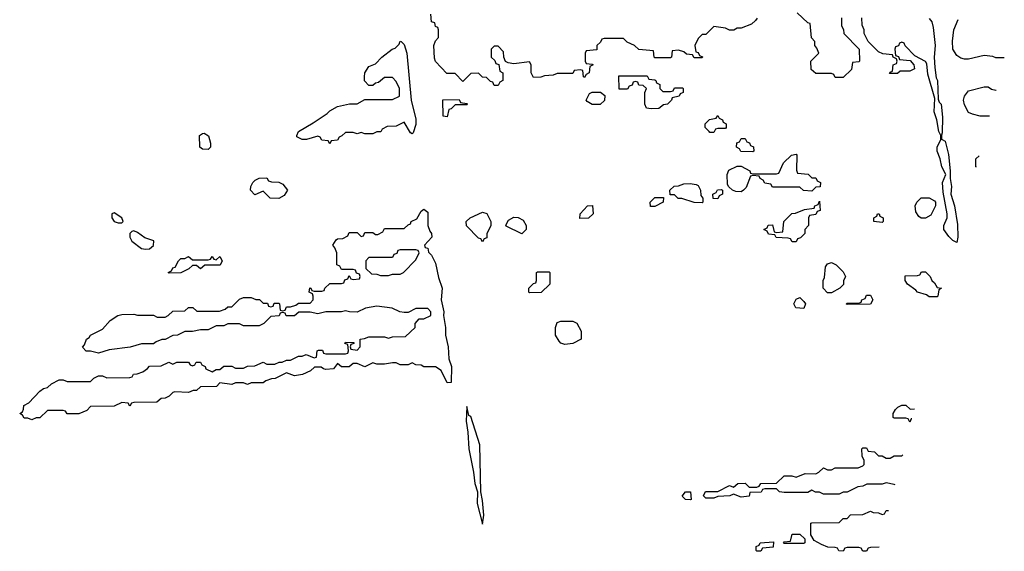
# Model space of a CAD drawing. Header units: inches. Extents: x 2701323 to 2964515, y 494916 to 722124.
# Tile 396 of 656: x 2804548 to 2809573, y 710366 to 713081. Entities that reach past the tile are written whole.
import ezdxf

# ---------------------------------------------------------------- set-up
doc = ezdxf.new("R2010")
doc.units = ezdxf.units.IN
doc.header["$MEASUREMENT"] = 0
doc.layers.add('C8701', color=7, linetype='Continuous')

msp = doc.modelspace()

# ---------------------------------------------------------------- linework, layer by layer
at = {"layer": 'C8701', "color": 2, "elevation": 2}
for points in [[(2808311.6, 713088.4), (2808303.6, 713076.4), (2808282, 713058), (2808230, 713038), (2808210, 713038), (2808191.6, 713028.4), (2808170, 713028), (2808150, 713038), (2808090, 713046), (2808050, 713006), (2808030, 713006), (2808010, 712986), (2807994, 712950), (2807998, 712918), (2808010, 712914), (2808018, 712898), (2808032, 712892), (2808030, 712886), (2807990, 712886), (2807982, 712902), (2807950, 712906), (2807936.4, 712916.4), (2807910, 712926), (2807878, 712922), (2807874, 712890), (2807870, 712886), (2807790, 712886), (2807786, 712890), (2807782, 712922), (2807708.4, 712928.4), (2807686, 712950), (2807647.3, 712967.3), (2807630, 712986), (2807530, 712986), (2807518, 712982), (2807512.7, 712967.3), (2807494, 712950), (2807492.7, 712927.3), (2807438, 712922), (2807434, 712910), (2807434, 712870), (2807438, 712858), (2807470, 712854), (2807474, 712850), (2807458, 712842), (2807454, 712810), (2807438, 712802), (2807430, 712786), (2807426, 712790), (2807422, 712822), (2807410, 712826), (2807378, 712822), (2807370, 712806), (2807290, 712806), (2807270, 712798), (2807225.4, 712794.6), (2807207.3, 712787.3), (2807170, 712786), (2807158, 712810), (2807158, 712850), (2807150, 712866), (2807070, 712855.3), (2807040.4, 712860.4), (2807027.3, 712867.3), (2807018, 712890), (2807016.4, 712916.4), (2806990, 712946), (2806970, 712946), (2806954, 712930), (2806954, 712890), (2806972.7, 712872.7), (2806978, 712858), (2806992.7, 712852.7), (2806998, 712818), (2807014, 712810), (2807014, 712770), (2806998, 712762), (2806990, 712746), (2806970, 712746), (2806962, 712762), (2806950, 712766), (2806930, 712786), (2806910, 712788), (2806890, 712808), (2806850, 712806), (2806810, 712766), (2806770, 712806), (2806727.3, 712807.3), (2806670, 712868), (2806665.2, 712885.2), (2806662, 712950), (2806670, 712974), (2806686, 712990), (2806686, 713030), (2806682, 713042), (2806670, 713046), (2806666, 713066), (2806648.7, 713070), (2806646, 713110)], [(2808742, 713090), (2808742, 713050), (2808751.6, 713031.6), (2808754, 713010), (2808831.6, 712931.6), (2808834, 712870), (2808830, 712866), (2808798, 712862), (2808792.7, 712827.3), (2808750, 712786), (2808710, 712786), (2808702, 712802), (2808690, 712806), (2808610, 712806), (2808587.3, 712827.3), (2808586, 712870), (2808626, 712910), (2808616.4, 712936.4), (2808606, 712950), (2808606, 712970), (2808588.4, 712988.4), (2808582, 713062), (2808570, 713066), (2808516.4, 713116.4)], [(2809190, 713088), (2809202, 713070), (2809210, 713042), (2809219, 712950), (2809214.6, 712890), (2809217.7, 712837.7), (2809224.9, 712784.9), (2809231.8, 712770), (2809235.9, 712675.9), (2809240.5, 712660.5), (2809250.3, 712650), (2809257, 712583), (2809256.3, 712503.7), (2809251.3, 712491.3), (2809251.6, 712471.6), (2809270, 712461), (2809287.3, 712392.7), (2809297, 712310), (2809295.8, 712270), (2809303.8, 712230), (2809299.1, 712190), (2809318.9, 712130), (2809334.5, 712034.5), (2809335.3, 711970), (2809330, 711944), (2809310, 711954), (2809290, 711974), (2809264, 712010), (2809264, 712030), (2809281.2, 712070), (2809281.2, 712090), (2809260.2, 712200.2), (2809257.2, 712250), (2809274, 712290), (2809253.2, 712330), (2809246, 712370), (2809229.2, 712410), (2809229.2, 712430), (2809249, 712470), (2809249, 712490), (2809239, 712510), (2809229, 712570), (2809214, 712610), (2809218, 712678), (2809183.1, 712803.1), (2809176.5, 712856.5), (2809170, 712868), (2809116.4, 712896.4), (2809067.3, 712947.3), (2809062, 712962), (2809050, 712966), (2809038, 712962), (2809032.7, 712947.3), (2809018, 712942), (2809014, 712930), (2809018, 712898), (2809032.7, 712892.7), (2809038, 712878), (2809092.7, 712872.7), (2809111.6, 712851.6), (2809114, 712830), (2809090, 712818), (2809042, 712818), (2809027.3, 712807.3), (2808987.3, 712807.3), (2808990, 712814), (2809002, 712818), (2809006, 712850), (2809022, 712858), (2809026, 712870), (2809022, 712882), (2809006, 712890), (2809002, 712902), (2808952.7, 712907.3), (2808930, 712918), (2808878, 712970), (2808858, 713010), (2808858, 713030), (2808847.3, 713052.7), (2808846, 713090)], [(2809572.6, 712886), (2809530, 712886), (2809513.6, 712893.6), (2809470, 712899), (2809390, 712879), (2809370, 712879), (2809350, 712884), (2809330, 712899), (2809309.6, 712930), (2809307.5, 712972.5), (2809315.3, 713030), (2809338, 713082)], [(2809496.5, 712588.2), (2809450, 712588), (2809410, 712598), (2809390, 712608), (2809370, 712646), (2809365.2, 712670), (2809369.2, 712690), (2809390, 712718), (2809470, 712738), (2809490, 712738), (2809507.1, 712727.1), (2809530, 712722), (2809530.7, 712722)], [(2809429.9, 712327.9), (2809428, 712330), (2809428, 712370), (2809444.7, 712386)], [(2809101.2, 711042.6), (2809098, 711042), (2809090, 711026), (2809082, 711042), (2809070, 711046), (2809010, 711046), (2809006, 711050), (2809006, 711070), (2809018, 711090), (2809030, 711102), (2809050, 711112), (2809070, 711112), (2809092.7, 711092.7), (2809114.1, 711093.2)], [(2809015, 710705.5), (2809010, 710708), (2808970, 710715.3), (2808950, 710708.7), (2808871.6, 710708.4), (2808850, 710698), (2808825.4, 710694.6), (2808770, 710668), (2808750, 710668), (2808730, 710658), (2808650, 710658), (2808630, 710668), (2808608.4, 710668.4), (2808590, 710678), (2808570, 710666), (2808450, 710666), (2808426, 710670), (2808410, 710686), (2808350, 710686), (2808338, 710682), (2808331.6, 710668.4), (2808274, 710666), (2808270, 710648), (2808230, 710642), (2808190, 710658), (2808171.1, 710648.9), (2808110, 710646), (2808090, 710638), (2808050, 710638), (2808038, 710650), (2808048.4, 710671.6), (2808110, 710672), (2808170, 710702), (2808190, 710694), (2808212.7, 710712.7), (2808250, 710714), (2808270, 710694), (2808310, 710694), (2808322, 710698), (2808330, 710712), (2808410, 710714), (2808450, 710752), (2808488.4, 710751.6), (2808510, 710744.7), (2808556.4, 710763.6), (2808610, 710762), (2808626, 710770), (2808650, 710792), (2808670, 710782), (2808690, 710782), (2808710, 710792), (2808827.3, 710792.7), (2808850, 710802), (2808858, 710810), (2808858, 710830), (2808847.3, 710852.7), (2808846, 710890), (2808850, 710894), (2808870, 710894), (2808878, 710878), (2808910, 710874), (2808930, 710854), (2808950, 710854), (2808970, 710842), (2808990, 710842), (2809010, 710854), (2809050, 710854), (2809054, 710858.4)], [(2808933.4, 710386.6), (2808890, 710386), (2808878, 710382), (2808870, 710366), (2808850, 710366), (2808842, 710382), (2808830, 710386), (2808770, 710386), (2808758, 710382), (2808750, 710366), (2808728.4, 710368.4), (2808722, 710382), (2808710, 710386), (2808672.7, 710387.3), (2808640.4, 710400.4), (2808602, 710422), (2808586, 710450), (2808586, 710510), (2808590, 710512), (2808730, 710514), (2808750, 710534), (2808770, 710534), (2808788.4, 710551.6), (2808850, 710554), (2808889.1, 710570.9), (2808903.6, 710563.6), (2808930, 710562), (2808950, 710554), (2808962, 710558), (2808970, 710574), (2808981.3, 710574)]]:
    msp.add_lwpolyline(points, dxfattribs=at)
at = {"layer": 'C8701', "color": 2}
for points, elevation in [([(2806550, 712498), (2806543.1, 712503.1), (2806510, 712558), (2806470, 712538), (2806423.6, 712536.4), (2806398, 712522), (2806391.6, 712508.4), (2806370, 712508), (2806350, 712498), (2806310, 712498), (2806290, 712506), (2806270, 712498), (2806250, 712506), (2806210, 712506), (2806192.7, 712487.3), (2806178, 712482), (2806170, 712466), (2806138, 712462), (2806130, 712448), (2806122, 712462), (2806090, 712466), (2806082, 712482), (2806070, 712486), (2806011.1, 712468.9), (2805990, 712468.7), (2805963.1, 712483.1), (2805962, 712490), (2805970, 712510.7), (2806046, 712554), (2806117.2, 712602.8), (2806130, 712616), (2806170, 712638), (2806231.6, 712651.6), (2806270, 712652), (2806310, 712674), (2806450, 712674), (2806486, 712690), (2806486, 712730), (2806470, 712766), (2806450, 712786), (2806410, 712786), (2806379.6, 712760.4), (2806363.6, 712756.4), (2806350, 712746), (2806330, 712746), (2806308.4, 712768.4), (2806308, 712790), (2806309, 712810), (2806330, 712842), (2806364, 712856), (2806395.3, 712890), (2806449.4, 712930.6), (2806464, 712936), (2806484, 712956), (2806490, 712972), (2806494, 712970), (2806510, 712954), (2806523.8, 712910), (2806546, 712670), (2806570, 712574), (2806570, 712546), (2806556, 712504)], 2), ([(2807830, 712714), (2807870, 712714), (2807882, 712718), (2807890, 712734), (2807930, 712734), (2807934, 712730), (2807934, 712710), (2807918, 712702), (2807914, 712690), (2807878, 712682), (2807874, 712670), (2807854, 712650), (2807832.7, 712647.3), (2807810, 712628), (2807770, 712626), (2807746, 712630), (2807738, 712650), (2807738, 712710), (2807746, 712730), (2807730, 712746), (2807707.3, 712747.3), (2807702, 712762), (2807690, 712766), (2807678, 712762), (2807672.7, 712747.3), (2807658, 712742), (2807650, 712726), (2807607.3, 712727.3), (2807606, 712794), (2807750, 712794), (2807758, 712778), (2807790, 712774), (2807794, 712770), (2807798, 712758), (2807814, 712750), (2807814, 712730)], 2), ([(2807510, 712648.7), (2807468.9, 712648.9), (2807443.1, 712663.1), (2807438, 712670), (2807456.4, 712703.6), (2807470, 712712), (2807512, 712712), (2807534, 712694), (2807531.6, 712668.4)], 2), ([(2806730, 712586), (2806708.7, 712588.7), (2806707.3, 712672.7), (2806790, 712674), (2806798, 712658), (2806830, 712654), (2806834, 712650), (2806830, 712646), (2806770, 712646), (2806750, 712626), (2806738, 712622)], 2), ([(2808070, 712506), (2808066, 712510), (2808046, 712530), (2808046, 712550), (2808068.7, 712571.3), (2808102, 712578), (2808110, 712592), (2808118, 712578), (2808134, 712570), (2808138, 712558), (2808154, 712550), (2808154, 712530), (2808150, 712526), (2808110, 712526), (2808098, 712522), (2808090, 712506)], 2), ([(2805510, 712418), (2805480.4, 712420.4), (2805468, 712430), (2805466, 712490), (2805480.4, 712499.6), (2805490, 712502), (2805511.6, 712488.4), (2805522, 712450), (2805522, 712430)], 2), ([(2808290, 712406), (2808227.3, 712407.3), (2808222, 712422), (2808206, 712430), (2808207.3, 712452.7), (2808222, 712458), (2808230, 712474), (2808250, 712474), (2808258, 712458), (2808272.7, 712452.7), (2808278, 712438), (2808292.7, 712432.7), (2808294, 712410)], 2), ([(2808590, 712274), (2808610, 712274), (2808618, 712258), (2808634, 712250), (2808632.7, 712227.3), (2808610, 712226), (2808590, 712206), (2808548.4, 712208.4), (2808530, 712226), (2808390, 712226), (2808382, 712242), (2808350, 712246), (2808342, 712262), (2808326, 712270), (2808322, 712282), (2808290, 712286), (2808278, 712282), (2808255.3, 712224.7), (2808242, 712210), (2808230, 712202), (2808203.1, 712203.1), (2808186, 712210), (2808167.3, 712227.3), (2808160.4, 712240.4), (2808158, 712290), (2808167.3, 712312.7), (2808210, 712334), (2808230, 712334), (2808274, 712310), (2808278, 712298), (2808290, 712294), (2808410, 712294), (2808422, 712298), (2808446, 712350), (2808486, 712390), (2808510, 712394), (2808514, 712390), (2808512.7, 712312.7), (2808518, 712298), (2808571.6, 712291.6)], 2), ([(2805870, 712168.7), (2805826, 712170), (2805790, 712206), (2805747.3, 712187.3), (2805726, 712210), (2805728, 712230), (2805738, 712250), (2805750, 712262), (2805770, 712272), (2805810, 712274), (2805818, 712258), (2805832.7, 712252.7), (2805870, 712252), (2805890, 712242), (2805914, 712210), (2805896.9, 712183.1)], 2), ([(2808030, 712146), (2807990, 712148), (2807927.3, 712167.3), (2807908.4, 712168.4), (2807890, 712186), (2807867.3, 712187.3), (2807866, 712210), (2807888.4, 712231.6), (2807910, 712232), (2807936.4, 712243.6), (2807970, 712244.7), (2807999.6, 712239.6), (2808010, 712234), (2808022, 712210), (2808023.6, 712183.6), (2808034, 712170), (2808034, 712150)], 2), ([(2808110, 712166), (2808087.3, 712167.3), (2808086, 712190), (2808102, 712198), (2808108.4, 712211.6), (2808130, 712214), (2808134, 712210), (2808134, 712190), (2808118, 712182)], 2), ([(2807767.3, 712127.3), (2807766, 712150), (2807790, 712174), (2807832.7, 712172.7), (2807831.1, 712148.9), (2807790, 712128)], 2), ([(2808490, 711946), (2808482, 711962), (2808470, 711966), (2808408.4, 711968.4), (2808402, 711982), (2808370, 711986), (2808362, 712002), (2808346, 712010), (2808362, 712018), (2808367.3, 712032.7), (2808390, 712034), (2808398, 711998), (2808410, 711994), (2808442, 711998), (2808448, 712050), (2808488.9, 712091.1), (2808507.3, 712092.7), (2808552.7, 712112.7), (2808602, 712118), (2808606, 712130), (2808622, 712138), (2808630, 712154), (2808632.7, 712107.3), (2808618, 712102), (2808610, 712086), (2808578, 712082), (2808574, 712070), (2808574, 712030), (2808554, 712010), (2808554, 711990), (2808532.7, 711967.3), (2808518, 711962), (2808510, 711946)], 2), ([(2809170, 712068), (2809148.4, 712068.4), (2809136.4, 712076.4), (2809120.4, 712100.4), (2809118, 712130), (2809126, 712150), (2809148.4, 712171.6), (2809190, 712172), (2809216.9, 712156.9), (2809222, 712150), (2809222, 712130), (2809196.9, 712083.1)], 2), ([(2806730, 711226), (2806698, 711290), (2806670, 711308), (2806610, 711308), (2806596.4, 711316.4), (2806570, 711318), (2806550, 711328), (2806530, 711318), (2806490, 711318), (2806470, 711328), (2806450, 711328.7), (2806410, 711322), (2806370, 711322), (2806350, 711328), (2806310, 711308), (2806270, 711326), (2806250, 711326), (2806230, 711308), (2806190, 711308), (2806170, 711326), (2806150, 711298), (2806110, 711295.3), (2806098, 711298), (2806087.3, 711307.3), (2806052.7, 711307.3), (2806031.6, 711288.4), (2805991.1, 711268.9), (2805950, 711262), (2805910, 711278), (2805851.6, 711248.4), (2805832.7, 711247.3), (2805803.6, 711236.4), (2805790, 711226), (2805730, 711226), (2805710, 711218), (2805690, 711226), (2805650, 711226), (2805630, 711218), (2805570, 711226), (2805551.6, 711208.4), (2805470, 711206), (2805450, 711188), (2805432.7, 711187.3), (2805410, 711178), (2805339.6, 711180.4), (2805330, 711178), (2805310, 711158), (2805290, 711148), (2805270, 711146), (2805247.3, 711127.3), (2805130, 711126), (2805118, 711122), (2805110, 711108), (2805102, 711122), (2805070, 711126), (2805030, 711108), (2804910, 711106), (2804890, 711086), (2804850, 711068.7), (2804790, 711068), (2804782, 711082), (2804770, 711086), (2804690, 711086), (2804650, 711048), (2804632.7, 711047.3), (2804610, 711038), (2804590, 711046), (2804570, 711046), (2804562, 711062), (2804548, 711070), (2804562, 711078), (2804568, 711092), (2804568.7, 711110), (2804595.3, 711124.7), (2804650, 711184.7), (2804670, 711198), (2804690, 711202), (2804710, 711222), (2804750, 711242), (2804770, 711242), (2804790, 711234), (2804910, 711234), (2804926, 711250), (2804950, 711262), (2804970, 711262), (2804992.7, 711252.7), (2805110, 711254), (2805122, 711258), (2805128.4, 711271.6), (2805147.3, 711272.7), (2805176.4, 711283.6), (2805200.4, 711299.6), (2805210, 711312), (2805270, 711314), (2805308.7, 711331.3), (2805330, 711322), (2805350, 711332), (2805410, 711332), (2805418, 711318), (2805430, 711314), (2805442, 711318), (2805448.4, 711331.6), (2805470, 711332), (2805478, 711318), (2805494, 711310), (2805498, 711298), (2805530, 711282), (2805550, 711294), (2805570, 711294), (2805590, 711312), (2805630, 711312), (2805650, 711302), (2805690, 711302), (2805710, 711312), (2805747.3, 711312.7), (2805790, 711332), (2805810, 711322), (2805850, 711322), (2805872.7, 711332.7), (2805887.3, 711332.7), (2805910, 711342), (2805930, 711342), (2805970, 711362), (2805990, 711362), (2806010, 711372), (2806050, 711354), (2806062, 711358), (2806066, 711390), (2806072.7, 711392.7), (2806092.7, 711392.7), (2806098, 711378), (2806110, 711374), (2806210, 711374), (2806222, 711378), (2806226, 711390), (2806222, 711422), (2806207.3, 711427.3), (2806210, 711434), (2806252.7, 711432.7), (2806252.7, 711427.3), (2806238, 711422), (2806234, 711410), (2806238, 711398), (2806270, 711394), (2806286, 711410), (2806286, 711450), (2806307.3, 711452.7), (2806330, 711462), (2806410, 711462), (2806430, 711454), (2806450, 711462), (2806516.4, 711463.6), (2806566, 711510), (2806566, 711530), (2806587.3, 711552.7), (2806610, 711554), (2806646, 711570), (2806646, 711590), (2806630, 711606), (2806570, 711606), (2806530, 711586), (2806510, 711586), (2806488.4, 711588.4), (2806448.4, 711608.4), (2806370, 711618), (2806312.7, 711607.3), (2806270, 711588), (2806231.6, 711588.4), (2806210, 711594), (2806190, 711588.7), (2806110, 711588.7), (2806070, 711579), (2806030, 711588), (2805972.7, 711587.3), (2805950, 711568), (2805908.4, 711568.4), (2805902, 711582), (2805890, 711586), (2805878, 711582), (2805871.6, 711568.4), (2805830, 711566), (2805794, 711530), (2805770, 711518), (2805690, 711518), (2805670, 711528), (2805610, 711528), (2805590, 711518), (2805550, 711518), (2805510, 711498), (2805470, 711498), (2805430, 711488.7), (2805390, 711488), (2805354, 711470), (2805330, 711468), (2805290, 711448), (2805272.7, 711447.3), (2805243.6, 711436.4), (2805230, 711426), (2805170, 711426), (2805111.1, 711408.9), (2805005.4, 711394.6), (2804950, 711378), (2804910, 711388), (2804888, 711388), (2804868.4, 711408.4), (2804879, 711421), (2804889.2, 711450), (2804902, 711458), (2804909.6, 711470.4), (2804970, 711501), (2805010, 711544.7), (2805048, 711570), (2805070, 711576), (2805130, 711578), (2805150, 711572), (2805230, 711572), (2805250, 711562), (2805290, 711562), (2805306, 711570), (2805330, 711592), (2805390, 711594), (2805410, 711612), (2805431.6, 711611.6), (2805452.7, 711592.7), (2805567.3, 711592.7), (2805596.4, 711603.6), (2805610, 711614), (2805630, 711614), (2805670, 711654), (2805690, 711662), (2805730, 711662), (2805752.7, 711652.7), (2805771.6, 711651.6), (2805790, 711634), (2805812.7, 711632.7), (2805818, 711618), (2805830, 711614), (2805842, 711618), (2805847.3, 711632.7), (2805870, 711634), (2805874, 711630), (2805878, 711598), (2805890, 711594), (2805902, 711598), (2805910, 711614), (2805930, 711614), (2805956.4, 711623.6), (2805970, 711634), (2806030, 711634), (2806046, 711650), (2806046, 711670), (2806042, 711682), (2806026, 711690), (2806028.4, 711711.6), (2806034, 711710), (2806038, 711698), (2806050, 711694), (2806090, 711694), (2806102, 711698), (2806106, 711710), (2806130, 711734), (2806190, 711734), (2806202, 711738), (2806207.3, 711752.7), (2806222, 711758), (2806230, 711774), (2806238, 711758), (2806250, 711754), (2806282, 711758), (2806286, 711770), (2806282, 711782), (2806267.3, 711787.3), (2806262, 711802), (2806250, 711806), (2806190, 711806), (2806182, 711822), (2806166, 711830), (2806166, 711890), (2806156.4, 711916.4), (2806146, 711930), (2806163.1, 711956.9), (2806170, 711962), (2806196.4, 711963.6), (2806222, 711978), (2806230, 711994), (2806270, 711994), (2806290, 711974), (2806302, 711978), (2806310, 711994), (2806350, 711994), (2806363.6, 711983.6), (2806376.4, 711983.6), (2806402, 711998), (2806410, 712014), (2806510, 712014), (2806530, 712034), (2806542, 712038), (2806546, 712050), (2806575.3, 712064.7), (2806596.4, 712103.6), (2806610, 712114), (2806630, 712098), (2806630.4, 712030), (2806641.1, 712001.1), (2806650.3, 711990), (2806650.4, 711970), (2806614, 711930), (2806618, 711918), (2806630, 711914), (2806634.8, 711894.8), (2806650, 711878), (2806670, 711838), (2806684.9, 711764.9), (2806703.1, 711710), (2806699.3, 711650), (2806713.1, 711590), (2806710.3, 711570), (2806721.1, 711510), (2806720.4, 711470), (2806734.9, 711410), (2806738.4, 711350), (2806751.7, 711310), (2806750, 711228)], 2), ([(2805030, 712094.5), (2805018, 712090), (2805018, 712070), (2805030, 712050.8), (2805050, 712043.7), (2805070, 712043), (2805076.2, 712050), (2805069.2, 712070)], 6), ([(2806910, 711946), (2806902, 711962), (2806890, 711966), (2806828.9, 712028.9), (2806826, 712050), (2806846, 712070), (2806910, 712098), (2806931.1, 712091.1), (2806952, 712050), (2806952, 712030), (2806932.7, 711987.3), (2806932, 711968), (2806918, 711962)], 2), ([(2807406, 712066), (2807408, 712090), (2807446, 712130), (2807471.6, 712131.6), (2807474, 712090), (2807450, 712068)], 2), ([(2807110, 711988), (2807030, 712026), (2807028.4, 712031.6), (2807043.1, 712056.9), (2807070, 712072), (2807091.6, 712071.6), (2807116.9, 712056.9), (2807132, 712030), (2807132, 712010)], 2), ([(2808950, 712046), (2808906, 712050), (2808906, 712070), (2808922, 712078), (2808926, 712090), (2808934, 712090), (2808938, 712078), (2808954, 712070), (2808954, 712050)], 2), ([(2805130, 712002.9), (2805119.8, 712000.2), (2805110.5, 711989.5), (2805110.4, 711970), (2805120.4, 711950), (2805170, 711913), (2805190, 711908.5), (2805210, 711910.6), (2805230, 711927.3), (2805232, 711952), (2805186.7, 711966.7), (2805150, 711995.1)], 6), ([(2806570, 711906), (2806490, 711906), (2806478, 711902), (2806472.7, 711887.3), (2806458, 711882), (2806450, 711866), (2806330, 711866), (2806314, 711850), (2806314, 711810), (2806343.6, 711783.6), (2806370, 711782), (2806390, 711774), (2806430, 711774), (2806450, 711782), (2806490, 711782), (2806506, 711790), (2806570, 711854), (2806586, 711890), (2806582, 711902)], 2), ([(2805550, 711854), (2805570, 711871), (2805582, 711850), (2805571.6, 711828.4), (2805492.7, 711827.3), (2805470, 711808), (2805450, 711826), (2805430, 711826), (2805411.6, 711808.4), (2805370, 711788), (2805310, 711786), (2805306, 711790), (2805322, 711798), (2805330, 711814), (2805342, 711818), (2805358, 711850), (2805370, 711862), (2805390, 711862), (2805410, 711872), (2805430, 711854), (2805510, 711854), (2805522, 711858), (2805530, 711872), (2805538, 711858)], 2), ([(2808670, 711686), (2808648, 711710), (2808648.4, 711748.4), (2808654.6, 711765.4), (2808660.4, 711819.6), (2808670, 711834), (2808690, 711842), (2808714, 711830), (2808750, 711794), (2808762, 711770), (2808752.7, 711747.3), (2808752, 711728), (2808734, 711710), (2808690, 711686)], 2), ([(2807150, 711686), (2807146, 711690), (2807146, 711710), (2807170, 711734), (2807182, 711738), (2807186, 711750), (2807186, 711790), (2807190, 711794), (2807250, 711794), (2807254, 711790), (2807254, 711730), (2807210, 711688)], 2), ([(2809190, 711666), (2809176.4, 711676.4), (2809129.1, 711689.1), (2809120.4, 711700.4), (2809078, 711730), (2809066, 711750), (2809067.3, 711772.7), (2809130, 711774), (2809142, 711778), (2809150, 711794), (2809170, 711794), (2809194, 711770), (2809202, 711750), (2809216.9, 711736.9), (2809230, 711714), (2809252, 711710), (2809238, 711702), (2809234, 711670), (2809230, 711666)], 2), ([(2808550, 711606), (2808508.9, 711608.9), (2808498, 711630), (2808510, 711654), (2808530, 711662), (2808550, 711642), (2808558, 711630)], 2), ([(2808770, 711626), (2808766, 711630), (2808770, 711634), (2808830, 711634), (2808842, 711638), (2808846, 711650), (2808862, 711658), (2808870, 711674), (2808890, 711674), (2808902, 711650), (2808890, 711628)], 2), ([(2807330, 711422), (2807309.1, 711429.1), (2807300.2, 711440.2), (2807282, 711470), (2807282, 711510), (2807290, 711534), (2807310, 711542), (2807370, 711542), (2807391.1, 711531.1), (2807414, 711490), (2807414, 711450), (2807370, 711428)], 2), ([(2806830, 711106), (2806826.5, 711030), (2806835.4, 710975.4), (2806840.3, 710890), (2806863.6, 710770), (2806870, 710712), (2806883.7, 710670), (2806882.6, 710610), (2806910, 710504.7), (2806916.9, 710550), (2806910, 710626), (2806900.9, 710670), (2806896.2, 710910), (2806850, 711054), (2806840.2, 711060.2)], 6), ([(2807970, 710628.7), (2807946, 710630), (2807928.4, 710648.4), (2807946, 710670), (2807972, 710670), (2807974, 710630)], 2), ([(2808450, 710406), (2808446, 710410), (2808450, 710414), (2808482, 710418), (2808490, 710454), (2808530, 710454), (2808554, 710430), (2808554, 710410), (2808550, 710406)], 2), ([(2808310, 710366), (2808306, 710370), (2808306, 710390), (2808322, 710398), (2808326, 710410), (2808394, 710414), (2808392.7, 710387.3), (2808338, 710382), (2808330, 710366)], 2)]:
    msp.add_lwpolyline(points, close=True, dxfattribs=dict(at, elevation=elevation))

doc.saveas('drawing.dxf')
